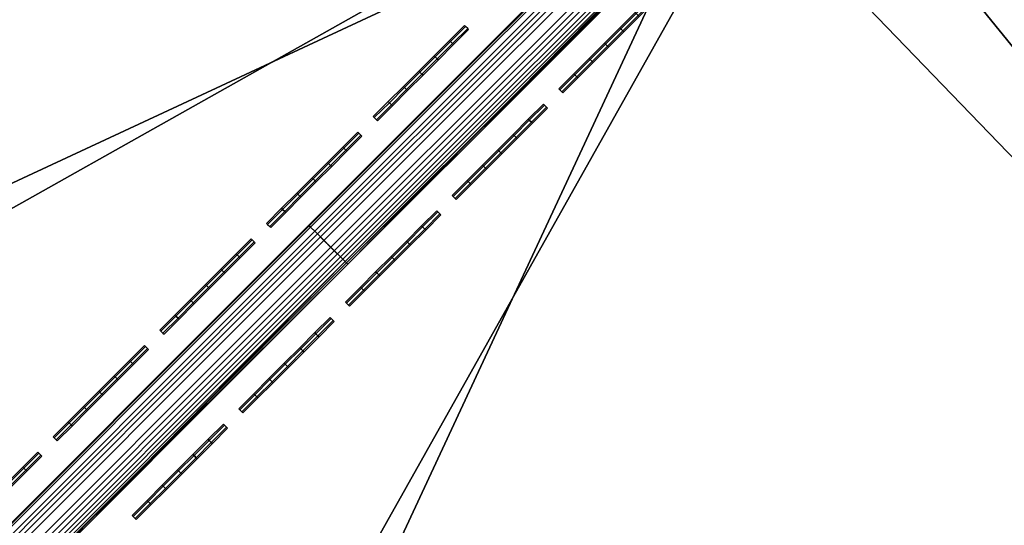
# Model space of a CAD drawing. Header units: inches. Extents: x 0 to 63.6, y -63.6 to 0.
# Tile 381 of 403: x 43.4 to 45.2, y -20.2 to -19.3. Entities that reach past the tile are written whole.
import ezdxf

# ---------------------------------------------------------------- set-up
doc = ezdxf.new("R2010")
doc.units = ezdxf.units.IN
doc.header["$LTSCALE"] = 0.03937
doc.header["$MEASUREMENT"] = 0
for name, color, linetype in [('A-FURN-3-ST', 151, 'Continuous'), ('A-FURN-3-ST-BK', 151, 'Continuous'), ('A-FURN-3-ST-SEAM', 250, 'Continuous'), ('A-FURN-3-STITCH', 15, 'Continuous')]:
    doc.layers.add(name, color=color, linetype=linetype)

msp = doc.modelspace()

# ---------------------------------------------------------------- meshes
at = {"layer": 'A-FURN-3-ST'}
mesh = msp.add_polyface(dxfattribs=at)
corners = [(27.141, -38.8774, 18), (46.032, -28.0434, 18), (44.7087, -26.3949, 18), (43.3264, -24.7956, 18), (41.8869, -23.2475, 18), (25.9788, -37.6608, 18), (40.3921, -21.7527, 18), (24.7622, -36.4986, 18), (38.844, -20.3132, 18), (23.4936, -35.3934, 18), (37.2447, -18.9309, 18), (35.5962, -17.6076, 18), (22.1758, -34.3474, 18), (33.9007, -16.3451, 18), (40.5897, -21.5478, 17.9625), (39.034, -20.1012, 17.9625), (37.4268, -18.7121, 17.9625), (35.7702, -17.3823, 17.9625), (39.5531, -19.522, 17.1847), (41.1556, -20.9609, 16.9), (39.5781, -19.494, 16.9), (37.9245, -18.1143, 17.1847), (37.9484, -18.0855, 16.9), (36.2457, -16.7668, 17.1847), (36.2686, -16.7371, 16.9), (39.4798, -19.6038, 17.45), (37.8542, -18.1988, 17.45), (36.1786, -16.8538, 17.45), (39.3631, -19.734, 17.6778), (37.7423, -18.3332, 17.6778), (36.0717, -16.9921, 17.6778), (40.7739, -21.3568, 17.8526), (40.932, -21.1928, 17.6778), (39.2111, -19.9037, 17.8526), (37.5966, -18.5083, 17.8526), (35.9325, -17.1724, 17.8526), (41.1556, -20.9609, 5.5), (39.5781, -19.494, 5.5), (37.9484, -18.0855, 5.5), (36.2686, -16.7371, 5.5), (24.358, -36.942, 5), (40.8085, -21.3208, 5), (25.5546, -38.085, 5), (42.3188, -22.8311, 5), (43.7732, -24.3952, 5), (39.2444, -19.8664, 5), (23.1103, -35.855, 5), (37.6285, -18.4697, 5), (35.9629, -17.1327, 5), (21.8142, -34.8262, 5), (34.2498, -15.8571, 5), (45.1699, -26.0111, 5), (46.5069, -27.6767, 5), (47.7825, -29.3898, 5), (39.3721, -19.7239, 5.0381), (40.9414, -21.1831, 5.0381), (37.7509, -18.3227, 5.0381), (37.8547, -18.1981, 5.1464), (39.4804, -19.6031, 5.1464), (37.9241, -18.1148, 5.3087), (39.5527, -19.5224, 5.3087), (36.2453, -16.7672, 5.3087), (36.0799, -16.9813, 5.0381), (36.1791, -16.853, 5.1464)]
mesh.append_faces([[corners[k] for k in face] for face in [(0, 1, 2), (2, 3, 0), (0, 3, 4), (5, 4, 6), (5, 6, 7), (7, 6, 8), (9, 8, 10), (9, 10, 11), (12, 11, 13), (6, 14, 8), (8, 14, 15), (8, 15, 10), (10, 15, 16), (10, 16, 11), (11, 16, 17), (18, 19, 20), (18, 20, 21), (21, 20, 22), (21, 22, 23), (23, 22, 24), (25, 18, 21, 26), (26, 21, 23, 27), (28, 25, 26, 29), (29, 26, 27, 30), (31, 32, 28, 33), (33, 28, 29, 34), (34, 29, 30, 35), (14, 31, 33, 15), (15, 33, 34, 16), (16, 34, 35, 17), (20, 36, 37), (20, 37, 22), (22, 37, 38), (22, 38, 24), (24, 38, 39), (40, 41, 42), (42, 41, 43), (42, 43, 44), (41, 40, 45), (45, 46, 47), (47, 46, 48), (48, 49, 50), (44, 51, 42), (42, 51, 52), (42, 52, 53), (54, 55, 45), (45, 47, 54), (54, 47, 56), (54, 56, 57, 58), (58, 57, 59, 60), (60, 59, 37), (37, 59, 38), (38, 59, 61), (38, 61, 39), (47, 48, 56), (56, 48, 62), (56, 62, 63, 57), (57, 63, 61, 59), (37, 36, 60)]])
mesh = msp.add_polyface(dxfattribs=at)
corners = [(44.7087, -26.3949, 18), (44.9275, -26.2128, 17.9625), (43.5384, -24.6056, 17.9625), (43.3264, -24.7956, 18), (42.0918, -23.0499, 17.9625), (41.8869, -23.2475, 18), (40.5897, -21.5478, 17.9625), (40.3921, -21.7527, 18), (46.8728, -27.3939, 17.1847), (45.5541, -25.6912, 16.9), (45.5253, -25.7151, 17.1847), (44.1456, -24.0615, 16.9), (44.1176, -24.0865, 17.1847), (44.0358, -24.1598, 17.45), (45.4408, -25.7854, 17.45), (43.9056, -24.2765, 17.6778), (45.3064, -25.8973, 17.6778), (43.7359, -24.4285, 17.8526), (45.1313, -26.043, 17.8526), (42.6787, -22.484, 16.9), (42.6518, -22.51, 17.1847), (42.5726, -22.5863, 17.45), (42.4468, -22.7076, 17.6778), (42.2828, -22.8658, 17.8526), (41.1556, -20.9609, 16.9), (41.1296, -20.9879, 17.1847), (41.0533, -21.067, 17.45), (40.932, -21.1928, 17.6778), (40.7739, -21.3568, 17.8526), (39.5531, -19.522, 17.1847), (39.4798, -19.6038, 17.45), (39.3631, -19.734, 17.6778), (46.9025, -27.371, 5.5), (45.5541, -25.6912, 5.5), (44.1456, -24.0615, 5.5), (42.6787, -22.484, 5.5), (41.1556, -20.9609, 5.5), (39.5781, -19.494, 16.9), (46.8724, -27.3943, 5.3087), (45.5248, -25.7155, 5.3087), (44.1172, -24.0869, 5.3087), (42.6513, -22.5104, 5.3087), (41.1292, -20.9883, 5.3087), (39.5527, -19.5224, 5.3087), (41.0539, -21.0663, 5.1464), (39.4804, -19.6031, 5.1464), (40.9414, -21.1831, 5.0381), (39.3721, -19.7239, 5.0381), (39.2444, -19.8664, 5), (40.8085, -21.3208, 5), (42.3188, -22.8311, 5), (42.4565, -22.6983, 5.0381), (43.7732, -24.3952, 5), (43.9157, -24.2675, 5.0381), (45.1699, -26.0111, 5), (45.3169, -25.8887, 5.0381), (46.5069, -27.6767, 5), (45.4416, -25.7849, 5.1464), (44.0365, -24.1592, 5.1464), (42.5733, -22.5857, 5.1464)]
mesh.append_faces([[corners[k] for k in face] for face in [(0, 1, 2), (0, 2, 3), (3, 2, 4), (3, 4, 5), (5, 4, 6), (5, 6, 7), (8, 9, 10), (9, 11, 10), (10, 11, 12), (10, 12, 13, 14), (14, 13, 15, 16), (16, 15, 17, 18), (18, 17, 2, 1), (11, 19, 12), (12, 19, 20), (12, 20, 21, 13), (13, 21, 22, 15), (15, 22, 23, 17), (17, 23, 4, 2), (19, 24, 20), (20, 24, 25), (20, 25, 26, 21), (21, 26, 27, 22), (22, 27, 28, 23), (23, 28, 6, 4), (25, 24, 29), (26, 25, 29, 30), (27, 26, 30, 31), (9, 32, 33), (9, 33, 11), (11, 33, 34), (11, 34, 19), (19, 34, 35), (19, 35, 24), (24, 35, 36), (24, 36, 37), (33, 38, 39), (33, 39, 34), (34, 39, 40), (34, 40, 35), (35, 40, 41), (35, 41, 36), (36, 41, 42), (36, 42, 43), (43, 42, 44, 45), (45, 44, 46, 47), (48, 46, 49), (49, 46, 50), (50, 46, 51), (50, 51, 52), (52, 51, 53), (52, 53, 54), (54, 53, 55), (54, 55, 56), (57, 55, 53, 58), (58, 53, 51, 59), (59, 51, 46, 44), (39, 57, 58, 40), (40, 58, 59, 41), (41, 59, 44, 42)]])
at = {"layer": 'A-FURN-3-ST-BK'}
mesh = msp.add_polyface(dxfattribs=at)
corners = [(43.2994, -21.8857, 33), (46.2038, -20.6068, 33), (44.6464, -18.9932, 33), (41.7539, -20.3402, 33), (43.0328, -17.4358, 33), (46.3868, -20.4365, 5), (42.8587, -22.3105, 5), (44.8232, -18.8164, 5), (41.3291, -20.7809, 5), (43.2031, -17.2528, 5), (47.2822, -21.044, 5.25), (46.5452, -20.2889, 5.125), (45.7746, -19.4278, 5.25), (44.9763, -18.6633, 5.125), (44.2118, -17.865, 5.25), (43.3507, -17.0944, 5.125), (42.5956, -16.3574, 5.25), (41.6704, -15.5843, 5.125), (46.4782, -20.3513, 5.0335), (44.9116, -18.728, 5.0335), (43.2883, -17.1614, 5.0335), (41.6104, -15.6534, 5.0335), (47.8918, -22.1111, 5), (41.5285, -15.7478, 5), (47.2822, -21.044, 32.5), (45.7746, -19.4278, 32.5), (44.2118, -17.865, 32.5), (42.5956, -16.3574, 32.5), (40.9281, -14.9068, 5.25), (46.3438, -20.4764, 32.9619), (44.7817, -18.8579, 32.9619), (43.1632, -17.2958, 32.9619), (41.3648, -15.9368, 33), (46.5418, -20.292, 32.6913), (44.9731, -18.6665, 32.6913), (44.8964, -18.7432, 32.8536), (46.4625, -20.3659, 32.8536), (43.3476, -17.0978, 32.6913), (43.2737, -17.1771, 32.8536), (41.6674, -15.5877, 32.6913), (41.5964, -15.6696, 32.8536), (41.4902, -15.7922, 32.9619)]
mesh.append_faces([[corners[k] for k in face] for face in [(0, 1, 2), (0, 2, 3), (3, 2, 4), (5, 6, 7), (7, 6, 8), (7, 8, 9), (10, 11, 12), (12, 11, 13), (12, 13, 14), (14, 13, 15), (14, 15, 16), (16, 15, 17), (11, 18, 19, 13), (13, 19, 20, 15), (15, 20, 21, 17), (18, 22, 5), (18, 5, 19), (19, 5, 7), (19, 7, 20), (20, 7, 9), (20, 9, 21), (21, 9, 23), (24, 10, 12), (24, 12, 25), (25, 12, 14), (25, 14, 26), (26, 14, 16), (26, 16, 27), (27, 16, 28), (1, 29, 30), (1, 30, 2), (2, 30, 4), (4, 30, 31), (4, 31, 32), (24, 25, 33), (33, 25, 34), (33, 34, 35, 36), (36, 35, 30, 29), (25, 26, 34), (34, 26, 37), (34, 37, 38, 35), (35, 38, 31, 30), (26, 27, 37), (37, 27, 39), (37, 39, 40, 38), (38, 40, 41, 31)]])
at = {"layer": 'A-FURN-3-ST-SEAM'}
mesh = msp.add_polyface(dxfattribs=at)
corners = [(44.8055, -18.8561, 33.0051), (44.7803, -18.8316, 33.0039), (44.7072, -18.9048, 33.0352), (44.7321, -18.9294, 33.0365), (44.6326, -18.9793, 33.0459), (44.6574, -19.0041, 33.0472), (44.6113, -18.958, 33.0045), (44.6147, -18.9614, 33.0217), (44.686, -18.8902, 33.0115), (44.6802, -18.8891, 32.9947), (44.6789, -18.8926, 32.9773), (44.6124, -18.9591, 32.9868), (44.6512, -18.9979, 32.9505), (44.6387, -18.9854, 32.9515), (44.7003, -18.9237, 32.9427), (44.7127, -18.9364, 32.9417), (44.7608, -18.8632, 32.9168), (44.7731, -18.876, 32.9159), (44.8569, -18.8353, 32.8882), (44.8695, -18.8359, 32.9008), (44.81, -18.8955, 32.9456), (44.7992, -18.8929, 32.9316), (44.7453, -18.9602, 32.9732), (44.7366, -18.9556, 32.9584), (44.6794, -19.0261, 32.9826), (44.6727, -19.0195, 32.9675), (44.6818, -19.0285, 33), (43.9749, -19.7306, 32.9826), (44.7501, -18.9602, 32.9902), (44.8171, -18.8933, 32.9616), (44.8788, -18.8315, 32.9152), (44.663, -19.0097, 32.9563), (44.7253, -18.9474, 32.9473), (44.7865, -18.8862, 32.9212), (44.6768, -19.0235, 33.0255), (43.9773, -19.733, 33), (44.7486, -18.9517, 33.0153), (44.819, -18.8813, 32.9852), (44.7514, -18.8498, 32.9236), (44.6899, -18.9113, 32.9498), (44.6272, -18.974, 32.9588), (44.7441, -18.8274, 32.9494), (44.6953, -18.8956, 33.0257), (44.6221, -18.9688, 33.0362), (44.8144, -18.8694, 32.9976), (44.7422, -18.9416, 33.0285), (44.6685, -19.0153, 33.039)]
mesh.append_faces([[corners[k] for k in face] for face in [(0, 1, 2, 3), (3, 2, 4, 5), (6, 7, 8, 9), (9, 10, 11, 6), (12, 13, 14, 15), (15, 14, 16, 17), (18, 19, 20, 21), (21, 20, 22, 23), (23, 22, 24, 25), (26, 27, 24), (26, 24, 28), (28, 24, 22), (28, 22, 29), (29, 22, 20), (29, 20, 30), (25, 31, 32, 23), (23, 32, 33, 21), (34, 35, 26), (34, 26, 36), (36, 26, 28), (36, 28, 37), (37, 28, 29), (17, 33, 32, 15), (15, 32, 31, 12), (38, 16, 14, 39), (39, 14, 13, 40), (41, 38, 39, 10), (10, 39, 40, 11), (42, 8, 7, 43), (2, 42, 43, 4), (44, 0, 3, 45), (45, 3, 5, 46), (37, 44, 45, 36), (36, 45, 46, 34)]])
mesh = msp.add_polyface(dxfattribs=at)
corners = [(44.6574, -19.0041, 33.0472), (44.6326, -18.9793, 33.0459), (43.9281, -19.6838, 33.0459), (43.9529, -19.7086, 33.0472), (43.2236, -20.3883, 33.0459), (43.2484, -20.4131, 33.0472), (43.2023, -20.367, 33.0045), (43.2057, -20.3704, 33.0217), (43.9102, -19.6659, 33.0217), (43.9068, -19.6625, 33.0045), (44.6147, -18.9614, 33.0217), (44.6113, -18.958, 33.0045), (44.6124, -18.9591, 32.9868), (43.9079, -19.6636, 32.9868), (43.2034, -20.3681, 32.9868), (43.2422, -20.4069, 32.9505), (43.2297, -20.3944, 32.9515), (43.9342, -19.6899, 32.9515), (43.9467, -19.7024, 32.9505), (44.6387, -18.9854, 32.9515), (44.6512, -18.9979, 32.9505), (44.6727, -19.0195, 32.9675), (44.6794, -19.0261, 32.9826), (43.9749, -19.7306, 32.9826), (43.9682, -19.7239, 32.9675), (43.2704, -20.4351, 32.9826), (43.2638, -20.4284, 32.9675), (43.2728, -20.4375, 33), (42.5659, -21.1396, 32.9826), (43.9773, -19.733, 33), (44.6818, -19.0285, 33), (43.254, -20.4187, 32.9563), (43.9585, -19.7142, 32.9563), (44.663, -19.0097, 32.9563), (43.2678, -20.4325, 33.0255), (43.9723, -19.728, 33.0255), (44.6768, -19.0235, 33.0255), (44.6272, -18.974, 32.9588), (43.9227, -19.6784, 32.9588), (43.2183, -20.3829, 32.9588), (44.6221, -18.9688, 33.0362), (43.9176, -19.6733, 33.0362), (43.2131, -20.3778, 33.0362), (44.6685, -19.0153, 33.039), (43.964, -19.7198, 33.039), (43.2596, -20.4242, 33.039)]
mesh.append_faces([[corners[k] for k in face] for face in [(0, 1, 2, 3), (3, 2, 4, 5), (6, 7, 8, 9), (9, 8, 10, 11), (11, 12, 13, 9), (9, 13, 14, 6), (15, 16, 17, 18), (18, 17, 19, 20), (21, 22, 23, 24), (24, 23, 25, 26), (27, 28, 25), (27, 25, 29), (29, 25, 23), (29, 23, 30), (26, 31, 32, 24), (24, 32, 33, 21), (34, 27, 35), (35, 27, 29), (35, 29, 36), (20, 33, 32, 18), (18, 32, 31, 15), (37, 19, 17, 38), (38, 17, 16, 39), (12, 37, 38, 13), (13, 38, 39, 14), (40, 10, 8, 41), (41, 8, 7, 42), (1, 40, 41, 2), (2, 41, 42, 4), (43, 0, 3, 44), (44, 3, 5, 45), (36, 43, 44, 35), (35, 44, 45, 34)]])
at = {"layer": 'A-FURN-3-STITCH'}
mesh = msp.add_polymesh((7, 4), dxfattribs=at)
for k, corner in enumerate([(44.3572, -19.4169, 32.9993), (44.3591, -19.4188, 32.9992), (44.3627, -19.4225, 32.9992), (44.3646, -19.4243, 32.9993), (44.3843, -19.3899, 33.0072), (44.3861, -19.3917, 33.0117), (44.3898, -19.3954, 33.0117), (44.3916, -19.3972, 33.0072), (44.4117, -19.3624, 33.0121), (44.4135, -19.3643, 33.0166), (44.4172, -19.368, 33.0166), (44.4191, -19.3698, 33.0121), (44.4393, -19.3348, 33.0139), (44.4412, -19.3367, 33.0184), (44.4448, -19.3404, 33.0184), (44.4467, -19.3422, 33.0139), (44.467, -19.3072, 33.0127), (44.4688, -19.3091, 33.0172), (44.4725, -19.3127, 33.0172), (44.4743, -19.3145, 33.0127), (44.4945, -19.2797, 33.0084), (44.4963, -19.2816, 33.0129), (44.5, -19.2853, 33.0129), (44.5018, -19.2871, 33.0084), (44.5216, -19.2525, 33.0011), (44.5235, -19.2544, 33.0011), (44.5271, -19.2581, 33.0011), (44.529, -19.2599, 33.0011)]):
    mesh.set_mesh_vertex(divmod(k, 4), corner)
mesh = msp.add_polymesh((7, 4), dxfattribs=at)
for k, corner in enumerate([(44.0232, -19.4672, 32.9993), (44.025, -19.469, 32.9992), (44.0287, -19.4727, 32.9992), (44.0305, -19.4745, 32.9993), (44.0502, -19.4401, 33.0072), (44.0521, -19.442, 33.0117), (44.0557, -19.4456, 33.0117), (44.0576, -19.4475, 33.0072), (44.0777, -19.4127, 33.0121), (44.0795, -19.4145, 33.0166), (44.0832, -19.4182, 33.0166), (44.085, -19.42, 33.0121), (44.1053, -19.385, 33.0139), (44.1071, -19.3869, 33.0184), (44.1108, -19.3906, 33.0184), (44.1127, -19.3924, 33.0139), (44.1329, -19.3574, 33.0127), (44.1347, -19.3593, 33.0172), (44.1384, -19.363, 33.0172), (44.1403, -19.3648, 33.0127), (44.1604, -19.3299, 33.0084), (44.1622, -19.3318, 33.0129), (44.1659, -19.3355, 33.0129), (44.1678, -19.3373, 33.0084), (44.1876, -19.3028, 33.0011), (44.1894, -19.3046, 33.0011), (44.1931, -19.3083, 33.0011), (44.1949, -19.3101, 33.0011)]):
    mesh.set_mesh_vertex(divmod(k, 4), corner)
mesh = msp.add_polymesh((7, 4), dxfattribs=at)
for k, corner in enumerate([(44.1651, -19.6091, 32.9993), (44.1669, -19.6109, 32.9992), (44.1706, -19.6146, 32.9992), (44.1724, -19.6164, 32.9993), (44.1922, -19.582, 33.0072), (44.194, -19.5839, 33.0117), (44.1976, -19.5876, 33.0117), (44.1995, -19.5894, 33.0072), (44.2196, -19.5546, 33.0121), (44.2214, -19.5564, 33.0166), (44.2251, -19.5601, 33.0166), (44.2269, -19.5619, 33.0121), (44.2472, -19.527, 33.0139), (44.249, -19.5288, 33.0184), (44.2527, -19.5325, 33.0184), (44.2546, -19.5343, 33.0139), (44.2748, -19.4993, 33.0127), (44.2767, -19.5012, 33.0172), (44.2803, -19.5049, 33.0172), (44.2822, -19.5067, 33.0127), (44.3023, -19.4718, 33.0084), (44.3041, -19.4737, 33.0129), (44.3078, -19.4774, 33.0129), (44.3097, -19.4792, 33.0084), (44.3295, -19.4447, 33.0011), (44.3313, -19.4465, 33.0011), (44.335, -19.4502, 33.0011), (44.3368, -19.452, 33.0011)]):
    mesh.set_mesh_vertex(divmod(k, 4), corner)
mesh = msp.add_polymesh((7, 4), dxfattribs=at)
for k, corner in enumerate([(43.831, -19.6593, 32.9993), (43.8329, -19.6611, 32.9992), (43.8366, -19.6648, 32.9992), (43.8384, -19.6667, 32.9993), (43.8581, -19.6322, 33.0072), (43.8599, -19.6341, 33.0117), (43.8636, -19.6378, 33.0117), (43.8655, -19.6396, 33.0072), (43.8855, -19.6048, 33.0121), (43.8874, -19.6067, 33.0166), (43.891, -19.6103, 33.0166), (43.8929, -19.6122, 33.0121), (43.9132, -19.5772, 33.0139), (43.915, -19.579, 33.0184), (43.9187, -19.5827, 33.0184), (43.9205, -19.5845, 33.0139), (43.9408, -19.5495, 33.0127), (43.9426, -19.5514, 33.0172), (43.9463, -19.5551, 33.0172), (43.9482, -19.5569, 33.0127), (43.9683, -19.5221, 33.0084), (43.9701, -19.5239, 33.0129), (43.9738, -19.5276, 33.0129), (43.9756, -19.5294, 33.0084), (43.9954, -19.4949, 33.0011), (43.9973, -19.4967, 33.0011), (44.001, -19.5004, 33.0011), (44.0028, -19.5023, 33.0011)]):
    mesh.set_mesh_vertex(divmod(k, 4), corner)
mesh = msp.add_polymesh((7, 4), dxfattribs=at)
for k, corner in enumerate([(43.9729, -19.8012, 32.9993), (43.9748, -19.8031, 32.9992), (43.9785, -19.8067, 32.9992), (43.9803, -19.8086, 32.9993), (44, -19.7741, 33.0072), (44.0018, -19.776, 33.0117), (44.0055, -19.7797, 33.0117), (44.0074, -19.7815, 33.0072), (44.0274, -19.7467, 33.0121), (44.0293, -19.7486, 33.0166), (44.0329, -19.7523, 33.0166), (44.0348, -19.7541, 33.0121), (44.0551, -19.7191, 33.0139), (44.0569, -19.721, 33.0184), (44.0606, -19.7246, 33.0184), (44.0624, -19.7265, 33.0139), (44.0827, -19.6915, 33.0127), (44.0845, -19.6933, 33.0172), (44.0882, -19.697, 33.0172), (44.0901, -19.6988, 33.0127), (44.1102, -19.664, 33.0084), (44.112, -19.6658, 33.0129), (44.1157, -19.6695, 33.0129), (44.1175, -19.6713, 33.0084), (44.1373, -19.6368, 33.0011), (44.1392, -19.6387, 33.0011), (44.1429, -19.6423, 33.0011), (44.1447, -19.6442, 33.0011)]):
    mesh.set_mesh_vertex(divmod(k, 4), corner)
mesh = msp.add_polymesh((7, 4), dxfattribs=at)
for k, corner in enumerate([(43.6389, -19.8514, 32.9993), (43.6407, -19.8533, 32.9992), (43.6444, -19.857, 32.9992), (43.6463, -19.8588, 32.9993), (43.666, -19.8244, 33.0072), (43.6678, -19.8262, 33.0117), (43.6715, -19.8299, 33.0117), (43.6733, -19.8317, 33.0072), (43.6934, -19.7969, 33.0121), (43.6952, -19.7988, 33.0166), (43.6989, -19.8025, 33.0166), (43.7008, -19.8043, 33.0121), (43.721, -19.7693, 33.0139), (43.7228, -19.7712, 33.0184), (43.7265, -19.7749, 33.0184), (43.7284, -19.7767, 33.0139), (43.7487, -19.7417, 33.0127), (43.7505, -19.7435, 33.0172), (43.7542, -19.7472, 33.0172), (43.756, -19.749, 33.0127), (43.7761, -19.7142, 33.0084), (43.778, -19.7161, 33.0129), (43.7816, -19.7197, 33.0129), (43.7835, -19.7216, 33.0084), (43.8033, -19.687, 33.0011), (43.8051, -19.6889, 33.0011), (43.8088, -19.6926, 33.0011), (43.8107, -19.6944, 33.0011)]):
    mesh.set_mesh_vertex(divmod(k, 4), corner)
mesh = msp.add_polymesh((7, 4), dxfattribs=at)
for k, corner in enumerate([(43.7808, -19.9933, 32.9993), (43.7826, -19.9952, 32.9992), (43.7863, -19.9989, 32.9992), (43.7882, -20.0007, 32.9993), (43.8079, -19.9663, 33.0072), (43.8097, -19.9681, 33.0117), (43.8134, -19.9718, 33.0117), (43.8152, -19.9736, 33.0072), (43.8353, -19.9388, 33.0121), (43.8371, -19.9407, 33.0166), (43.8408, -19.9444, 33.0166), (43.8427, -19.9462, 33.0121), (43.8629, -19.9112, 33.0139), (43.8647, -19.9131, 33.0184), (43.8684, -19.9168, 33.0184), (43.8703, -19.9186, 33.0139), (43.8906, -19.8836, 33.0127), (43.8924, -19.8855, 33.0172), (43.8961, -19.8891, 33.0172), (43.8979, -19.891, 33.0127), (43.918, -19.8561, 33.0084), (43.9199, -19.858, 33.0129), (43.9235, -19.8617, 33.0129), (43.9254, -19.8635, 33.0084), (43.9452, -19.8289, 33.0011), (43.947, -19.8308, 33.0011), (43.9507, -19.8345, 33.0011), (43.9526, -19.8363, 33.0011)]):
    mesh.set_mesh_vertex(divmod(k, 4), corner)
mesh = msp.add_polymesh((7, 4), dxfattribs=at)
for k, corner in enumerate([(43.4468, -20.0436, 32.9993), (43.4486, -20.0454, 32.9992), (43.4523, -20.0491, 32.9992), (43.4541, -20.0509, 32.9993), (43.4738, -20.0165, 33.0072), (43.4757, -20.0184, 33.0117), (43.4793, -20.022, 33.0117), (43.4812, -20.0239, 33.0072), (43.5013, -19.9891, 33.0121), (43.5031, -19.9909, 33.0166), (43.5068, -19.9946, 33.0166), (43.5086, -19.9964, 33.0121), (43.5289, -19.9614, 33.0139), (43.5307, -19.9633, 33.0184), (43.5344, -19.967, 33.0184), (43.5363, -19.9688, 33.0139), (43.5565, -19.9338, 33.0127), (43.5583, -19.9357, 33.0172), (43.562, -19.9394, 33.0172), (43.5639, -19.9412, 33.0127), (43.584, -19.9063, 33.0084), (43.5858, -19.9082, 33.0129), (43.5895, -19.9119, 33.0129), (43.5914, -19.9137, 33.0084), (43.6112, -19.8792, 33.0011), (43.613, -19.881, 33.0011), (43.6167, -19.8847, 33.0011), (43.6185, -19.8865, 33.0011)]):
    mesh.set_mesh_vertex(divmod(k, 4), corner)
mesh = msp.add_polymesh((7, 4), dxfattribs=at)
for k, corner in enumerate([(43.5887, -20.1855, 32.9993), (43.5905, -20.1873, 32.9992), (43.5942, -20.191, 32.9992), (43.596, -20.1928, 32.9993), (43.6157, -20.1584, 33.0072), (43.6176, -20.1603, 33.0117), (43.6212, -20.164, 33.0117), (43.6231, -20.1658, 33.0072), (43.6432, -20.131, 33.0121), (43.645, -20.1328, 33.0166), (43.6487, -20.1365, 33.0166), (43.6505, -20.1383, 33.0121), (43.6708, -20.1034, 33.0139), (43.6726, -20.1052, 33.0184), (43.6763, -20.1089, 33.0184), (43.6782, -20.1107, 33.0139), (43.6984, -20.0757, 33.0127), (43.7003, -20.0776, 33.0172), (43.7039, -20.0813, 33.0172), (43.7058, -20.0831, 33.0127), (43.7259, -20.0482, 33.0084), (43.7277, -20.0501, 33.0129), (43.7314, -20.0538, 33.0129), (43.7333, -20.0556, 33.0084), (43.7531, -20.0211, 33.0011), (43.7549, -20.0229, 33.0011), (43.7586, -20.0266, 33.0011), (43.7604, -20.0284, 33.0011)]):
    mesh.set_mesh_vertex(divmod(k, 4), corner)
mesh = msp.add_polymesh((7, 4), dxfattribs=at)
for k, corner in enumerate([(43.2546, -20.2357, 32.9993), (43.2565, -20.2375, 32.9992), (43.2602, -20.2412, 32.9992), (43.262, -20.2431, 32.9993), (43.2817, -20.2086, 33.0072), (43.2835, -20.2105, 33.0117), (43.2872, -20.2142, 33.0117), (43.2891, -20.216, 33.0072), (43.3091, -20.1812, 33.0121), (43.311, -20.1831, 33.0166), (43.3146, -20.1867, 33.0166), (43.3165, -20.1886, 33.0121), (43.3368, -20.1536, 33.0139), (43.3386, -20.1554, 33.0184), (43.3423, -20.1591, 33.0184), (43.3441, -20.1609, 33.0139), (43.3644, -20.1259, 33.0127), (43.3662, -20.1278, 33.0172), (43.3699, -20.1315, 33.0172), (43.3718, -20.1333, 33.0127), (43.3919, -20.0985, 33.0084), (43.3937, -20.1003, 33.0129), (43.3974, -20.104, 33.0129), (43.3992, -20.1058, 33.0084), (43.419, -20.0713, 33.0011), (43.4209, -20.0731, 33.0011), (43.4246, -20.0768, 33.0011), (43.4264, -20.0787, 33.0011)]):
    mesh.set_mesh_vertex(divmod(k, 4), corner)

doc.saveas('drawing.dxf')
